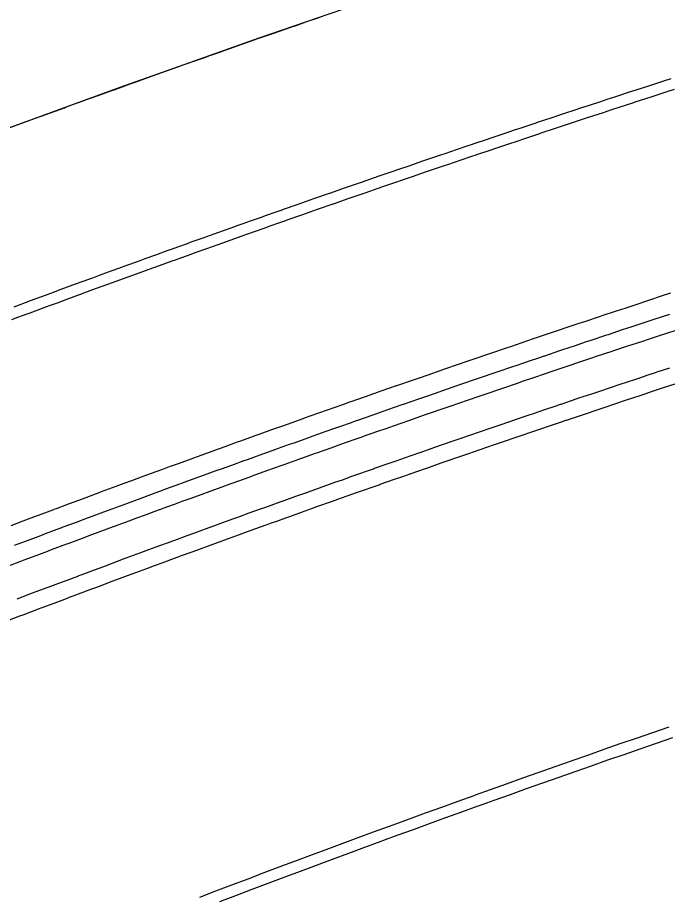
# Model space of a CAD drawing. Extents: x 2145147 to 2158018, y 137519 to 148068.
# Drawn here: x 2152089.3 to 2152127.6, y 142735.8 to 142787.7 of the extents above; entities that cross this region are included whole.
import ezdxf

# ---------------------------------------------------------------- set-up
doc = ezdxf.new("R2010")
doc.units = 0
doc.layers.add('PR_Align_Ramp_B', color=7, linetype='Continuous')
doc.layers.add('PR_Phasing_Pavement_1', color=7, linetype='Continuous')

msp = doc.modelspace()

# ---------------------------------------------------------------- linework, layer by layer
at = {"layer": 'PR_Align_Ramp_B'}
msp.add_arc((2152418.635, 141885.028), 954.93, 90.409832, 123.94985, dxfattribs=at)
at = {"layer": 'PR_Phasing_Pavement_1'}
for points in [[(2152088.384, 142781.033), (2152089.293, 142781.368), (2152089.323, 142781.379), (2152089.506, 142781.446), (2152090.261, 142781.723), (2152090.66, 142781.869), (2152091.201, 142782.066), (2152092.029, 142782.368), (2152092.14, 142782.409), (2152093.08, 142782.75), (2152093.397, 142782.865), (2152094.02, 142783.091), (2152094.767, 142783.36), (2152094.961, 142783.43), (2152095.344, 142783.568), (2152095.902, 142783.769), (2152096.137, 142783.853), (2152096.843, 142784.106), (2152097.509, 142784.344), (2152097.785, 142784.443), (2152098.727, 142784.778), (2152098.88, 142784.833), (2152099.219, 142784.953), (2152099.669, 142785.113), (2152100.253, 142785.319), (2152100.612, 142785.446), (2152101.195, 142785.652), (2152101.555, 142785.779), (2152101.626, 142785.804), (2152102.499, 142786.11), (2152103, 142786.286), (2152103.443, 142786.441), (2152104.375, 142786.766), (2152104.387, 142786.77), (2152105.331, 142787.099), (2152105.751, 142787.245), (2152106.276, 142787.426), (2152107.06, 142787.697)], [(2152089.059, 142770.619), (2152089.986, 142770.964), (2152090.038, 142770.983), (2152090.914, 142771.308), (2152091.39, 142771.483), (2152091.843, 142771.65), (2152092.742, 142771.981), (2152092.771, 142771.992), (2152092.953, 142772.059), (2152093.7, 142772.333), (2152094.095, 142772.477), (2152094.63, 142772.673), (2152095.449, 142772.971), (2152095.559, 142773.012), (2152096.489, 142773.349), (2152096.803, 142773.463), (2152097.42, 142773.686), (2152098.159, 142773.953), (2152098.351, 142774.022), (2152098.729, 142774.158), (2152099.282, 142774.357), (2152099.515, 142774.441), (2152100.213, 142774.691), (2152100.871, 142774.926), (2152101.145, 142775.024), (2152102.077, 142775.356), (2152102.229, 142775.41), (2152102.564, 142775.529), (2152103.01, 142775.687), (2152103.587, 142775.891), (2152103.943, 142776.017), (2152104.519, 142776.22), (2152104.876, 142776.346), (2152104.946, 142776.371), (2152105.809, 142776.674), (2152106.306, 142776.848), (2152106.743, 142777.001), (2152107.666, 142777.323), (2152107.677, 142777.327), (2152108.612, 142777.652), (2152109.027, 142777.797), (2152109.547, 142777.977), (2152110.322, 142778.245), (2152110.389, 142778.268), (2152110.482, 142778.3), (2152111.418, 142778.622), (2152111.752, 142778.737), (2152112.354, 142778.943), (2152113.115, 142779.204), (2152113.29, 142779.263), (2152114.227, 142779.583), (2152114.479, 142779.669), (2152115.164, 142779.901), (2152115.844, 142780.131), (2152116.101, 142780.218), (2152116.139, 142780.231), (2152117.038, 142780.535), (2152117.209, 142780.592), (2152117.976, 142780.85), (2152118.575, 142781.051), (2152118.915, 142781.164), (2152119.853, 142781.478), (2152119.942, 142781.507), (2152120.792, 142781.79), (2152121.31, 142781.962), (2152121.731, 142782.102), (2152121.968, 142782.18), (2152122.671, 142782.412), (2152122.678, 142782.414), (2152123.611, 142782.721), (2152124.047, 142782.865), (2152124.551, 142783.03), (2152125.416, 142783.313), (2152125.492, 142783.337), (2152126.433, 142783.644), (2152126.787, 142783.759), (2152127.374, 142783.949), (2152127.809, 142784.09)], [(2152088.92, 142769.856), (2152089.291, 142769.995), (2152090.218, 142770.339), (2152090.27, 142770.358), (2152091.145, 142770.682), (2152091.621, 142770.858), (2152092.073, 142771.025), (2152092.972, 142771.356), (2152093.001, 142771.366), (2152093.183, 142771.433), (2152093.929, 142771.707), (2152094.324, 142771.851), (2152094.858, 142772.046), (2152095.677, 142772.345), (2152095.787, 142772.385), (2152096.717, 142772.723), (2152097.03, 142772.836), (2152097.646, 142773.059), (2152098.385, 142773.326), (2152098.576, 142773.395), (2152098.955, 142773.531), (2152099.507, 142773.73), (2152099.74, 142773.813), (2152100.438, 142774.063), (2152101.096, 142774.298), (2152101.369, 142774.396), (2152102.3, 142774.728), (2152102.452, 142774.782), (2152102.787, 142774.9), (2152103.232, 142775.059), (2152103.809, 142775.263), (2152104.165, 142775.388), (2152104.741, 142775.592), (2152105.097, 142775.717), (2152105.167, 142775.742), (2152106.03, 142776.045), (2152106.526, 142776.219), (2152106.963, 142776.372), (2152107.886, 142776.694), (2152107.897, 142776.698), (2152108.831, 142777.023), (2152109.246, 142777.167), (2152109.765, 142777.347), (2152110.54, 142777.614), (2152110.607, 142777.638), (2152110.7, 142777.67), (2152111.635, 142777.992), (2152111.968, 142778.106), (2152112.57, 142778.313), (2152113.331, 142778.573), (2152113.505, 142778.633), (2152114.441, 142778.952), (2152114.694, 142779.037), (2152115.378, 142779.27), (2152116.057, 142779.5), (2152116.314, 142779.587), (2152116.352, 142779.599), (2152117.251, 142779.903), (2152117.422, 142779.96), (2152118.188, 142780.218), (2152118.787, 142780.419), (2152119.126, 142780.532), (2152120.064, 142780.845), (2152120.153, 142780.875), (2152121.002, 142781.157), (2152121.519, 142781.329), (2152121.941, 142781.469), (2152122.177, 142781.547), (2152122.88, 142781.779), (2152122.887, 142781.781), (2152123.819, 142782.088), (2152124.255, 142782.231), (2152124.759, 142782.396), (2152125.623, 142782.679), (2152125.698, 142782.704), (2152126.639, 142783.01), (2152126.993, 142783.125), (2152127.579, 142783.315), (2152128.014, 142783.456)], [(2152088.892, 142757.709), (2152089.595, 142757.974), (2152090.223, 142758.211), (2152090.509, 142758.318), (2152091.41, 142758.656), (2152091.424, 142758.661), (2152091.555, 142758.711), (2152092.339, 142759.004), (2152092.888, 142759.208), (2152093.255, 142759.345), (2152094.17, 142759.685), (2152094.222, 142759.704), (2152095.086, 142760.024), (2152095.556, 142760.198), (2152096.003, 142760.363), (2152096.891, 142760.69), (2152096.92, 142760.7), (2152097.099, 142760.766), (2152097.837, 142761.037), (2152098.227, 142761.179), (2152098.754, 142761.372), (2152099.563, 142761.667), (2152099.672, 142761.706), (2152100.591, 142762.04), (2152100.901, 142762.152), (2152101.509, 142762.373), (2152102.239, 142762.636), (2152102.428, 142762.704), (2152102.802, 142762.839), (2152103.347, 142763.035), (2152103.577, 142763.117), (2152104.267, 142763.365), (2152104.917, 142763.597), (2152105.187, 142763.693), (2152106.107, 142764.021), (2152106.257, 142764.074), (2152106.588, 142764.192), (2152107.028, 142764.348), (2152107.598, 142764.55), (2152107.949, 142764.674), (2152108.518, 142764.875), (2152108.87, 142764.999), (2152108.94, 142765.023), (2152109.792, 142765.322), (2152110.282, 142765.494), (2152110.714, 142765.645), (2152111.625, 142765.963), (2152111.636, 142765.967), (2152112.559, 142766.288), (2152112.969, 142766.431), (2152113.482, 142766.608), (2152114.248, 142766.873), (2152114.313, 142766.896), (2152114.405, 142766.927), (2152115.329, 142767.246), (2152115.659, 142767.359), (2152116.253, 142767.563), (2152117.005, 142767.82), (2152117.177, 142767.879), (2152118.102, 142768.194), (2152118.351, 142768.279), (2152119.027, 142768.508), (2152119.699, 142768.736), (2152119.952, 142768.822), (2152119.99, 142768.834), (2152120.878, 142769.134), (2152121.047, 142769.191), (2152121.804, 142769.445), (2152122.395, 142769.643), (2152122.73, 142769.756), (2152123.657, 142770.065), (2152123.745, 142770.094), (2152124.584, 142770.373), (2152125.095, 142770.543), (2152125.511, 142770.681), (2152125.744, 142770.758), (2152126.439, 142770.987), (2152126.446, 142770.99), (2152127.367, 142771.293), (2152127.797, 142771.434)], [(2152089.094, 142756.538), (2152089.304, 142756.617), (2152090.007, 142756.883), (2152090.634, 142757.119), (2152090.92, 142757.226), (2152091.819, 142757.564), (2152091.833, 142757.569), (2152091.964, 142757.618), (2152092.747, 142757.911), (2152093.295, 142758.115), (2152093.662, 142758.251), (2152094.576, 142758.591), (2152094.627, 142758.61), (2152095.491, 142758.93), (2152095.96, 142759.103), (2152096.406, 142759.268), (2152097.293, 142759.594), (2152097.322, 142759.605), (2152097.501, 142759.671), (2152098.238, 142759.941), (2152098.627, 142760.083), (2152099.155, 142760.276), (2152099.962, 142760.57), (2152100.071, 142760.61), (2152100.988, 142760.943), (2152101.298, 142761.055), (2152101.906, 142761.275), (2152102.634, 142761.538), (2152102.824, 142761.607), (2152103.197, 142761.741), (2152103.742, 142761.937), (2152103.971, 142762.019), (2152104.66, 142762.266), (2152105.309, 142762.498), (2152105.579, 142762.594), (2152106.498, 142762.922), (2152106.648, 142762.975), (2152106.978, 142763.092), (2152107.418, 142763.248), (2152107.987, 142763.45), (2152108.337, 142763.574), (2152108.906, 142763.774), (2152109.258, 142763.898), (2152109.327, 142763.922), (2152110.178, 142764.222), (2152110.668, 142764.393), (2152111.099, 142764.544), (2152112.009, 142764.862), (2152112.02, 142764.866), (2152112.942, 142765.186), (2152113.351, 142765.328), (2152113.864, 142765.506), (2152114.628, 142765.77), (2152114.694, 142765.793), (2152114.786, 142765.825), (2152115.708, 142766.142), (2152116.038, 142766.255), (2152116.631, 142766.459), (2152117.382, 142766.716), (2152117.554, 142766.775), (2152118.478, 142767.09), (2152118.727, 142767.174), (2152119.402, 142767.403), (2152120.073, 142767.631), (2152120.326, 142767.716), (2152120.363, 142767.729), (2152121.25, 142768.028), (2152121.419, 142768.085), (2152122.175, 142768.339), (2152122.766, 142768.537), (2152123.1, 142768.649), (2152124.026, 142768.958), (2152124.114, 142768.987), (2152124.952, 142769.266), (2152125.462, 142769.435), (2152125.878, 142769.573), (2152126.111, 142769.65), (2152126.804, 142769.879), (2152126.811, 142769.882), (2152127.731, 142770.184)], [(2152088.54, 142755.248), (2152089.451, 142755.593), (2152089.661, 142755.673), (2152090.363, 142755.937), (2152090.989, 142756.173), (2152091.275, 142756.281), (2152092.174, 142756.618), (2152092.188, 142756.623), (2152092.318, 142756.672), (2152093.101, 142756.964), (2152093.648, 142757.169), (2152094.014, 142757.305), (2152094.927, 142757.644), (2152094.979, 142757.663), (2152095.841, 142757.983), (2152096.31, 142758.156), (2152096.756, 142758.32), (2152097.642, 142758.646), (2152097.67, 142758.657), (2152097.85, 142758.723), (2152098.585, 142758.993), (2152098.974, 142759.135), (2152099.501, 142759.327), (2152100.308, 142759.621), (2152100.417, 142759.661), (2152101.333, 142759.994), (2152101.642, 142760.106), (2152102.249, 142760.326), (2152102.977, 142760.588), (2152103.166, 142760.656), (2152103.539, 142760.791), (2152104.083, 142760.986), (2152104.312, 142761.069), (2152105, 142761.315), (2152105.649, 142761.547), (2152105.918, 142761.643), (2152106.836, 142761.97), (2152106.986, 142762.023), (2152107.316, 142762.14), (2152107.755, 142762.296), (2152108.324, 142762.497), (2152108.674, 142762.621), (2152109.242, 142762.822), (2152109.593, 142762.945), (2152109.662, 142762.97), (2152110.513, 142763.268), (2152111.002, 142763.44), (2152111.432, 142763.591), (2152112.341, 142763.908), (2152112.353, 142763.912), (2152113.273, 142764.232), (2152113.682, 142764.374), (2152114.194, 142764.551), (2152114.958, 142764.815), (2152115.024, 142764.838), (2152115.115, 142764.87), (2152116.037, 142765.187), (2152116.366, 142765.3), (2152116.959, 142765.504), (2152117.708, 142765.76), (2152117.881, 142765.819), (2152118.803, 142766.133), (2152119.052, 142766.218), (2152119.726, 142766.447), (2152120.396, 142766.674), (2152120.649, 142766.759), (2152120.687, 142766.772), (2152121.573, 142767.071), (2152121.741, 142767.128), (2152122.497, 142767.382), (2152123.087, 142767.579), (2152123.421, 142767.691), (2152124.345, 142768), (2152124.433, 142768.029), (2152125.27, 142768.308), (2152125.78, 142768.477), (2152126.195, 142768.614), (2152126.428, 142768.691), (2152127.121, 142768.92), (2152127.128, 142768.922), (2152128.046, 142769.225)], [(2152089.249, 142753.378), (2152090.158, 142753.722), (2152090.368, 142753.802), (2152091.068, 142754.066), (2152091.694, 142754.301), (2152091.979, 142754.409), (2152092.875, 142754.745), (2152092.889, 142754.75), (2152093.02, 142754.799), (2152093.8, 142755.091), (2152094.346, 142755.295), (2152094.711, 142755.43), (2152095.623, 142755.769), (2152095.674, 142755.788), (2152096.535, 142756.107), (2152097.002, 142756.28), (2152097.447, 142756.444), (2152098.331, 142756.769), (2152098.36, 142756.78), (2152098.539, 142756.845), (2152099.273, 142757.115), (2152099.661, 142757.257), (2152100.187, 142757.449), (2152100.992, 142757.742), (2152101.1, 142757.782), (2152102.014, 142758.114), (2152102.323, 142758.225), (2152102.929, 142758.445), (2152103.655, 142758.707), (2152103.844, 142758.775), (2152104.216, 142758.909), (2152104.759, 142759.104), (2152104.988, 142759.186), (2152105.674, 142759.432), (2152106.321, 142759.663), (2152106.59, 142759.759), (2152107.506, 142760.086), (2152107.656, 142760.139), (2152107.985, 142760.256), (2152108.423, 142760.411), (2152108.991, 142760.612), (2152109.34, 142760.735), (2152109.907, 142760.935), (2152110.257, 142761.059), (2152110.326, 142761.083), (2152111.175, 142761.381), (2152111.663, 142761.552), (2152112.093, 142761.703), (2152113, 142762.019), (2152113.011, 142762.023), (2152113.929, 142762.343), (2152114.337, 142762.485), (2152114.848, 142762.661), (2152115.61, 142762.925), (2152115.676, 142762.948), (2152115.767, 142762.979), (2152116.687, 142763.296), (2152117.015, 142763.409), (2152117.607, 142763.611), (2152118.355, 142763.868), (2152118.527, 142763.926), (2152119.448, 142764.24), (2152119.696, 142764.324), (2152120.368, 142764.553), (2152121.037, 142764.779), (2152121.29, 142764.865), (2152121.327, 142764.877), (2152122.211, 142765.176), (2152122.379, 142765.232), (2152123.133, 142765.486), (2152123.722, 142765.683), (2152124.055, 142765.795), (2152124.978, 142766.103), (2152125.065, 142766.132), (2152125.901, 142766.41), (2152126.409, 142766.578), (2152126.824, 142766.716), (2152127.056, 142766.792), (2152127.747, 142767.021)], [(2152088.695, 142752.098), (2152089.399, 142752.365), (2152089.604, 142752.443), (2152090.512, 142752.787), (2152090.722, 142752.866), (2152091.421, 142753.13), (2152092.046, 142753.365), (2152092.33, 142753.472), (2152093.226, 142753.808), (2152093.24, 142753.814), (2152093.37, 142753.862), (2152094.15, 142754.154), (2152094.696, 142754.357), (2152095.06, 142754.493), (2152095.971, 142754.832), (2152096.022, 142754.85), (2152096.882, 142755.169), (2152097.349, 142755.341), (2152097.793, 142755.505), (2152098.676, 142755.83), (2152098.705, 142755.841), (2152098.884, 142755.907), (2152099.617, 142756.176), (2152100.005, 142756.317), (2152100.529, 142756.509), (2152101.334, 142756.802), (2152101.442, 142756.842), (2152102.355, 142757.173), (2152102.664, 142757.285), (2152103.269, 142757.504), (2152103.994, 142757.766), (2152104.183, 142757.834), (2152104.555, 142757.968), (2152105.097, 142758.163), (2152105.326, 142758.245), (2152106.011, 142758.491), (2152106.658, 142758.722), (2152106.926, 142758.818), (2152107.841, 142759.143), (2152107.99, 142759.196), (2152108.319, 142759.313), (2152108.757, 142759.468), (2152109.324, 142759.669), (2152109.673, 142759.792), (2152110.239, 142759.992), (2152110.589, 142760.116), (2152110.658, 142760.14), (2152111.506, 142760.438), (2152111.993, 142760.608), (2152112.423, 142760.759), (2152113.329, 142761.075), (2152113.34, 142761.079), (2152114.257, 142761.398), (2152114.665, 142761.54), (2152115.175, 142761.716), (2152115.937, 142761.98), (2152116.002, 142762.002), (2152116.093, 142762.034), (2152117.012, 142762.35), (2152117.34, 142762.463), (2152117.931, 142762.665), (2152118.678, 142762.921), (2152118.85, 142762.98), (2152119.77, 142763.293), (2152120.018, 142763.378), (2152120.69, 142763.606), (2152121.357, 142763.832), (2152121.61, 142763.917), (2152121.647, 142763.93), (2152122.53, 142764.228), (2152122.698, 142764.284), (2152123.451, 142764.538), (2152124.039, 142764.735), (2152124.372, 142764.846), (2152125.294, 142765.154), (2152125.381, 142765.183), (2152126.216, 142765.461), (2152126.724, 142765.629), (2152127.138, 142765.766), (2152127.37, 142765.843), (2152128.06, 142766.071)], [(2152100.014, 142735.778), (2152100.963, 142736.14), (2152101.912, 142736.5), (2152102.862, 142736.86), (2152103.812, 142737.218), (2152104.763, 142737.575), (2152104.915, 142737.632), (2152105.714, 142737.932), (2152106.665, 142738.287), (2152107.617, 142738.641), (2152108.569, 142738.994), (2152109.522, 142739.346), (2152110.475, 142739.697), (2152110.59, 142739.739), (2152111.428, 142740.046), (2152112.382, 142740.395), (2152113.336, 142740.743), (2152114.291, 142741.089), (2152115.246, 142741.435), (2152116.201, 142741.779), (2152116.279, 142741.807), (2152117.157, 142742.122), (2152118.113, 142742.465), (2152119.069, 142742.806), (2152120.026, 142743.146), (2152120.984, 142743.485), (2152121.941, 142743.822), (2152121.983, 142743.837), (2152122.899, 142744.159), (2152123.858, 142744.495), (2152124.817, 142744.829), (2152125.776, 142745.163), (2152126.735, 142745.495), (2152127.695, 142745.827)], [(2152101.2, 142735.516), (2152102.149, 142735.876), (2152103.098, 142736.235), (2152104.048, 142736.593), (2152104.997, 142736.95), (2152105.149, 142737.007), (2152105.948, 142737.306), (2152106.898, 142737.661), (2152107.849, 142738.015), (2152108.801, 142738.368), (2152109.753, 142738.719), (2152110.705, 142739.07), (2152110.82, 142739.112), (2152111.658, 142739.42), (2152112.611, 142739.768), (2152113.564, 142740.115), (2152114.518, 142740.462), (2152115.472, 142740.807), (2152116.427, 142741.151), (2152116.505, 142741.179), (2152117.382, 142741.494), (2152118.337, 142741.836), (2152119.293, 142742.177), (2152120.249, 142742.516), (2152121.206, 142742.855), (2152122.163, 142743.193), (2152122.204, 142743.207), (2152123.12, 142743.529), (2152124.078, 142743.865), (2152125.036, 142744.199), (2152125.995, 142744.532), (2152126.954, 142744.864), (2152127.913, 142745.195)]]:
    msp.add_lwpolyline(points, dxfattribs=at)

doc.saveas('drawing.dxf')
